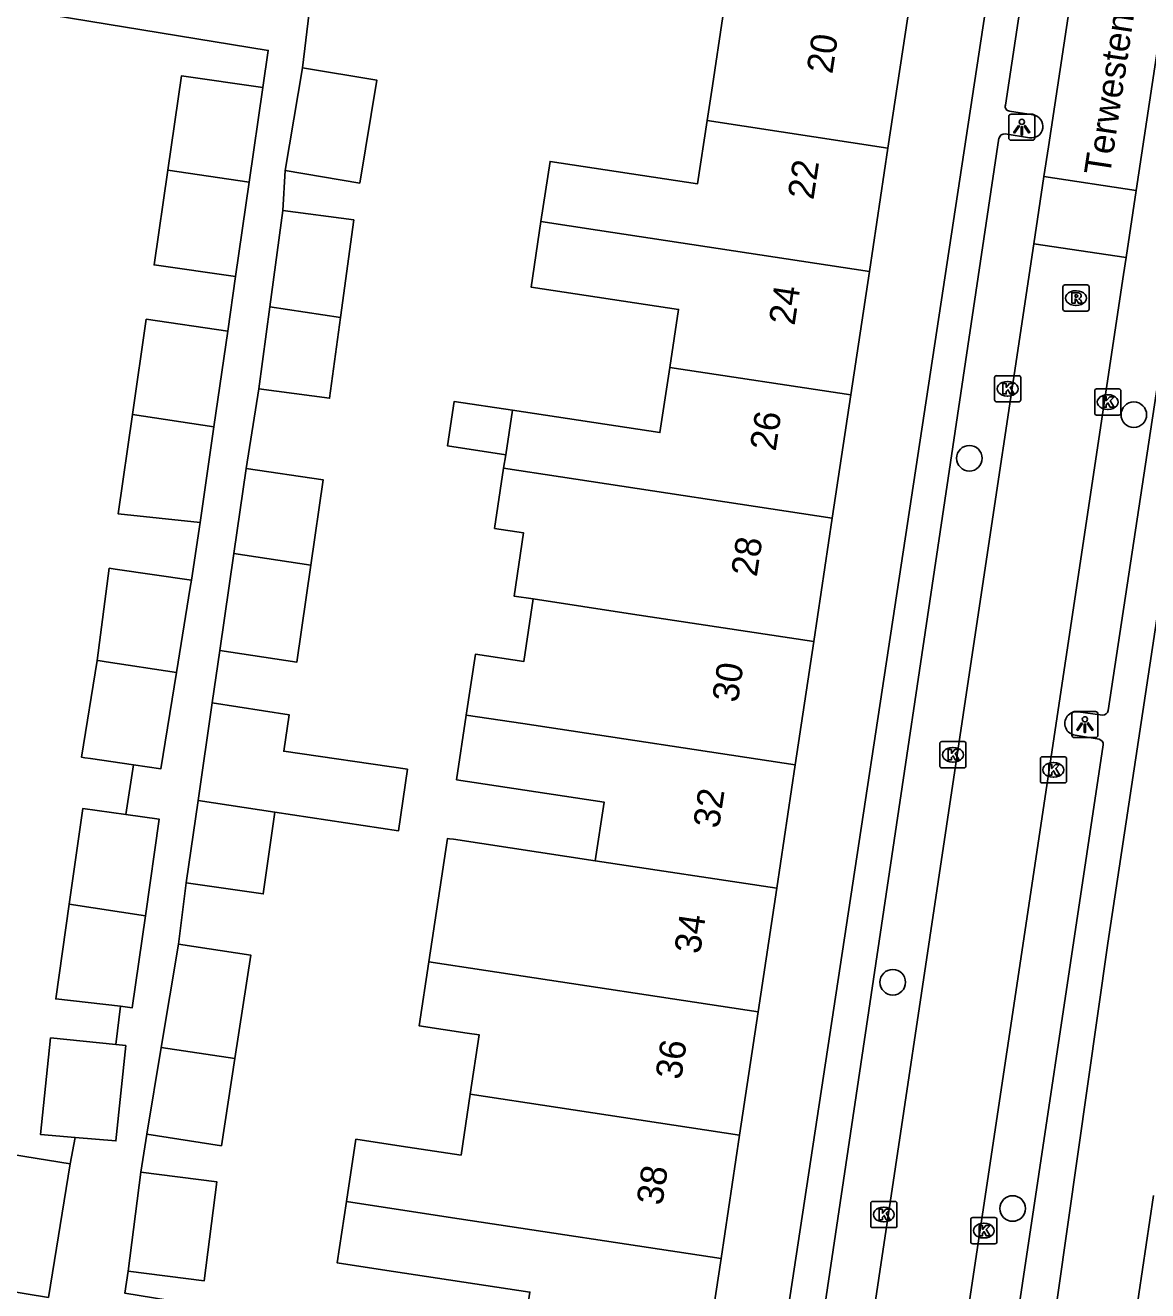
# Model space of a CAD drawing. Extents: x 162172 to 163187, y 382874 to 383684.
# Drawn here: x 162995.79 to 163038.67, y 383138.59 to 383186.93 of the extents above; entities that cross this region are included whole.
import ezdxf

# ---------------------------------------------------------------- set-up
doc = ezdxf.new("R2010")
doc.units = 0
for name, color, linetype in [('IMGEO_Boom', 7, 'Continuous'), ('IMGEO_Kolk', 7, 'Continuous'), ('IMGEO_Lichtpunt', 7, 'Continuous'), ('IMGEO_Openbare_ruimte_label', 7, 'Continuous'), ('IMGEO_Pand', 7, 'Continuous'), ('IMGEO_Pand_nummerreeks', 7, 'Continuous'), ('IMGEO_Rijbaan_lokaal_open', 7, 'Continuous'), ('IMGEO_Rioolput', 7, 'Continuous'), ('IMGEO_Voetpad_open', 7, 'Continuous')]:
    doc.layers.add(name, color=color, linetype=linetype)

msp = doc.modelspace()

# ---------------------------------------------------------------- linework, layer by layer
at = {"layer": 'IMGEO_Boom'}
for centre in [(163038.142, 383172.055), (163031.859, 383170.392), (163028.931, 383150.372), (163033.511, 383141.727)]:
    msp.add_circle(centre, 0.489, dxfattribs=at)
at = {"layer": 'IMGEO_Kolk'}
for p, q in [((163032.821, 383172.621), (163032.821, 383173.473)), ((163032.896, 383173.547), (163033.748, 383173.547)), ((163033.822, 383173.473), (163033.822, 383172.621)), ((163033.309, 383173.327), (163033.334, 383173.327)), ((163036.647, 383172.113), (163036.647, 383172.965)), ((163036.722, 383173.039), (163037.574, 383173.039)), ((163037.648, 383172.965), (163037.648, 383172.113)), ((163033.748, 383172.547), (163032.896, 383172.547)), ((163033.332, 383172.767), (163033.307, 383172.767)), ((163037.135, 383172.819), (163037.16, 383172.819)), ((163037.574, 383172.039), (163036.722, 383172.039)), ((163037.158, 383172.259), (163037.133, 383172.259)), ((163030.727, 383158.638), (163030.727, 383159.49)), ((163030.802, 383159.564), (163031.654, 383159.564)), ((163031.215, 383159.344), (163031.24, 383159.344)), ((163031.728, 383159.49), (163031.728, 383158.638)), ((163034.57, 383158.06), (163034.57, 383158.912)), ((163034.645, 383158.986), (163035.497, 383158.986)), ((163035.571, 383158.912), (163035.571, 383158.06)), ((163031.654, 383158.564), (163030.802, 383158.564)), ((163031.238, 383158.784), (163031.213, 383158.784)), ((163035.058, 383158.766), (163035.083, 383158.766)), ((163035.497, 383157.986), (163034.645, 383157.986)), ((163035.081, 383158.206), (163035.056, 383158.206)), ((163028.164, 383141.997), (163029.016, 383141.997)), ((163028.089, 383141.071), (163028.089, 383141.923)), ((163028.577, 383141.777), (163028.602, 383141.777)), ((163029.09, 383141.923), (163029.09, 383141.071)), ((163029.016, 383140.997), (163028.164, 383140.997)), ((163028.6, 383141.217), (163028.575, 383141.217)), ((163031.91, 383140.456), (163031.91, 383141.308)), ((163031.985, 383141.382), (163032.837, 383141.382)), ((163032.398, 383141.162), (163032.423, 383141.162)), ((163032.911, 383141.308), (163032.911, 383140.456)), ((163032.421, 383140.602), (163032.396, 383140.602)), ((163032.837, 383140.382), (163031.985, 383140.382))]:
    msp.add_line(p, q, dxfattribs=at)
for points in [[(163032.821, 383172.621), (163032.821, 383173.473)], [(163032.896, 383173.547), (163033.748, 383173.547)], [(163033.822, 383173.473), (163033.822, 383172.621)], [(163033.142, 383173.247), (163033.265, 383173.247), (163033.265, 383173.096), (163033.395, 383173.247), (163033.559, 383173.247), (163033.413, 383173.096), (163033.566, 383172.847), (163033.414, 383172.847), (163033.329, 383173.011), (163033.265, 383172.944), (163033.265, 383172.847), (163033.142, 383172.847), (163033.142, 383173.247)], [(163036.647, 383172.113), (163036.647, 383172.965)], [(163036.722, 383173.039), (163037.574, 383173.039)], [(163037.648, 383172.965), (163037.648, 383172.113)], [(163033.748, 383172.547), (163032.896, 383172.547)], [(163036.968, 383172.739), (163037.091, 383172.739), (163037.091, 383172.588), (163037.221, 383172.739), (163037.385, 383172.739), (163037.239, 383172.588), (163037.392, 383172.339), (163037.24, 383172.339), (163037.155, 383172.503), (163037.091, 383172.436), (163037.091, 383172.339), (163036.968, 383172.339), (163036.968, 383172.739)], [(163037.574, 383172.039), (163036.722, 383172.039)], [(163030.727, 383158.638), (163030.727, 383159.49)], [(163030.802, 383159.564), (163031.654, 383159.564)], [(163031.728, 383159.49), (163031.728, 383158.638)], [(163031.048, 383159.264), (163031.171, 383159.264), (163031.171, 383159.113), (163031.301, 383159.264), (163031.465, 383159.264), (163031.319, 383159.113), (163031.472, 383158.864), (163031.32, 383158.864), (163031.235, 383159.028), (163031.171, 383158.961), (163031.171, 383158.864), (163031.048, 383158.864), (163031.048, 383159.264)], [(163034.57, 383158.06), (163034.57, 383158.912)], [(163034.645, 383158.986), (163035.497, 383158.986)], [(163035.571, 383158.912), (163035.571, 383158.06)], [(163031.654, 383158.564), (163030.802, 383158.564)], [(163034.891, 383158.686), (163035.014, 383158.686), (163035.014, 383158.535), (163035.144, 383158.686), (163035.308, 383158.686), (163035.162, 383158.535), (163035.315, 383158.286), (163035.163, 383158.286), (163035.078, 383158.45), (163035.014, 383158.383), (163035.014, 383158.286), (163034.891, 383158.286), (163034.891, 383158.686)], [(163035.497, 383157.986), (163034.645, 383157.986)], [(163028.164, 383141.997), (163029.016, 383141.997)], [(163028.089, 383141.071), (163028.089, 383141.923)], [(163028.41, 383141.697), (163028.533, 383141.697), (163028.533, 383141.546), (163028.663, 383141.697), (163028.827, 383141.697), (163028.681, 383141.546), (163028.834, 383141.297), (163028.682, 383141.297), (163028.597, 383141.461), (163028.533, 383141.394), (163028.533, 383141.297), (163028.41, 383141.297), (163028.41, 383141.697)], [(163029.09, 383141.923), (163029.09, 383141.071)], [(163029.016, 383140.997), (163028.164, 383140.997)], [(163031.91, 383140.456), (163031.91, 383141.308)], [(163031.985, 383141.382), (163032.837, 383141.382)], [(163032.231, 383141.082), (163032.354, 383141.082), (163032.354, 383140.931), (163032.484, 383141.082), (163032.648, 383141.082), (163032.502, 383140.931), (163032.655, 383140.682), (163032.503, 383140.682), (163032.418, 383140.846), (163032.354, 383140.779), (163032.354, 383140.682), (163032.231, 383140.682), (163032.231, 383141.082)], [(163032.911, 383141.308), (163032.911, 383140.456)], [(163032.837, 383140.382), (163031.985, 383140.382)]]:
    msp.add_lwpolyline(points, dxfattribs=at)
for centre, start, end in [((163032.898, 383173.471), 91.552, 178.448), ((163032.898, 383173.471), 91.552, 178.448), ((163033.746, 383173.471), 1.552, 88.448), ((163033.746, 383173.471), 1.552, 88.448), ((163036.724, 383172.963), 91.552, 178.448), ((163036.724, 383172.963), 91.552, 178.448), ((163037.572, 383172.963), 1.552, 88.448), ((163037.572, 383172.963), 1.552, 88.448), ((163032.898, 383172.623), 181.552, 268.448), ((163032.898, 383172.623), 181.552, 268.448), ((163033.746, 383172.623), 271.552, 358.448), ((163033.746, 383172.623), 271.552, 358.448), ((163036.724, 383172.115), 181.552, 268.448), ((163036.724, 383172.115), 181.552, 268.448), ((163037.572, 383172.115), 271.552, 358.448), ((163037.572, 383172.115), 271.552, 358.448), ((163030.804, 383159.488), 91.552, 178.448), ((163030.804, 383159.488), 91.552, 178.448), ((163031.652, 383159.488), 1.552, 88.448), ((163031.652, 383159.488), 1.552, 88.448), ((163034.647, 383158.91), 91.552, 178.448), ((163034.647, 383158.91), 91.552, 178.448), ((163035.495, 383158.91), 1.552, 88.448), ((163035.495, 383158.91), 1.552, 88.448), ((163030.804, 383158.64), 181.552, 268.448), ((163030.804, 383158.64), 181.552, 268.448), ((163031.652, 383158.64), 271.552, 358.448), ((163031.652, 383158.64), 271.552, 358.448), ((163034.647, 383158.062), 181.552, 268.448), ((163034.647, 383158.062), 181.552, 268.448), ((163035.495, 383158.062), 271.552, 358.448), ((163035.495, 383158.062), 271.552, 358.448), ((163028.166, 383141.921), 91.552, 178.448), ((163028.166, 383141.921), 91.552, 178.448), ((163029.014, 383141.921), 1.552, 88.448), ((163029.014, 383141.921), 1.552, 88.448), ((163028.166, 383141.073), 181.552, 268.448), ((163028.166, 383141.073), 181.552, 268.448), ((163029.014, 383141.073), 271.552, 358.448), ((163029.014, 383141.073), 271.552, 358.448), ((163031.987, 383141.306), 91.552, 178.448), ((163031.987, 383141.306), 91.552, 178.448), ((163032.835, 383141.306), 1.552, 88.448), ((163032.835, 383141.306), 1.552, 88.448), ((163031.987, 383140.458), 181.552, 268.448), ((163031.987, 383140.458), 181.552, 268.448), ((163032.835, 383140.458), 271.552, 358.448), ((163032.835, 383140.458), 271.552, 358.448)]:
    msp.add_arc(centre, 0.0765, start, end, dxfattribs=at)
for centre, major_axis, ratio, start_param, end_param in [((163033.308, 383173.047), (-0.387, 0.002), 0.722429, 4.712389, 7.853982), ((163033.333, 383173.047), (-0.39, 0.002), 0.717154, 1.570796, 4.712389), ((163037.134, 383172.539), (-0.387, 0.002), 0.722429, 4.712389, 7.853982), ((163037.159, 383172.539), (-0.39, 0.002), 0.717154, 1.570796, 4.712389), ((163031.214, 383159.064), (-0.387, 0.002), 0.722429, 4.712389, 7.853982), ((163031.239, 383159.064), (-0.39, 0.002), 0.717154, 1.570796, 4.712389), ((163035.057, 383158.486), (-0.387, 0.002), 0.722429, 4.712389, 7.853982), ((163035.082, 383158.486), (-0.39, 0.002), 0.717154, 1.570796, 4.712389), ((163028.576, 383141.497), (-0.387, 0.002), 0.722429, 4.712389, 7.853982), ((163028.601, 383141.497), (-0.39, 0.002), 0.717154, 1.570796, 4.712389), ((163032.397, 383140.882), (-0.387, 0.002), 0.722429, 4.712389, 7.853982), ((163032.422, 383140.882), (-0.39, 0.002), 0.717154, 1.570796, 4.712389)]:
    msp.add_ellipse(centre, major_axis=major_axis, ratio=ratio, start_param=start_param, end_param=end_param, dxfattribs=at)
at = {"layer": 'IMGEO_Lichtpunt'}
for p, q in [((163034.266, 383183.539), (163033.458, 383183.539)), ((163034.266, 383183.539), (163033.458, 383183.539)), ((163033.364, 383183.444), (163033.364, 383182.637)), ((163033.364, 383183.444), (163033.364, 383182.637)), ((163034.36, 383182.637), (163034.36, 383183.444)), ((163034.36, 383182.637), (163034.36, 383183.444)), ((163033.458, 383182.543), (163034.266, 383182.543)), ((163033.458, 383182.543), (163034.266, 383182.543)), ((163035.774, 383160.621), (163035.774, 383159.814)), ((163035.774, 383160.621), (163035.774, 383159.814)), ((163036.676, 383160.716), (163035.868, 383160.716)), ((163036.676, 383160.716), (163035.868, 383160.716)), ((163036.77, 383159.814), (163036.77, 383160.621)), ((163036.77, 383159.814), (163036.77, 383160.621)), ((163035.868, 383159.72), (163036.676, 383159.72)), ((163035.868, 383159.72), (163036.676, 383159.72))]:
    msp.add_line(p, q, dxfattribs=at)
for points in [[(163033.738, 383183.108), (163033.777, 383183.08), (163033.589, 383182.818), (163033.551, 383182.845), (163033.738, 383183.108)], [(163033.84, 383183.06), (163033.887, 383183.06), (163033.887, 383182.738), (163033.84, 383182.738), (163033.84, 383183.06)], [(163033.95, 383183.08), (163033.988, 383183.107), (163034.175, 383182.845), (163034.136, 383182.817), (163033.95, 383183.08)], [(163036.148, 383160.285), (163036.187, 383160.257), (163035.999, 383159.995), (163035.961, 383160.022), (163036.148, 383160.285)], [(163036.25, 383160.237), (163036.297, 383160.237), (163036.297, 383159.915), (163036.25, 383159.915), (163036.25, 383160.237)], [(163036.36, 383160.257), (163036.398, 383160.284), (163036.585, 383160.022), (163036.546, 383159.994), (163036.36, 383160.257)]]:
    msp.add_lwpolyline(points, dxfattribs=at)
for centre in [(163033.863, 383183.242), (163036.273, 383160.419)]:
    msp.add_circle(centre, 0.0994, dxfattribs=at)
for centre, start, end in [((163033.458, 383183.444), 90, 180), ((163033.458, 383183.444), 90, 180), ((163034.266, 383183.444), 0, 90), ((163034.266, 383183.444), 0, 90), ((163033.458, 383182.637), 180, 270), ((163033.458, 383182.637), 180, 270), ((163034.266, 383182.637), 270, 0), ((163034.266, 383182.637), 270, 360), ((163035.868, 383160.621), 90, 180), ((163035.868, 383160.621), 90, 180), ((163036.676, 383160.621), 0, 90), ((163036.676, 383160.621), 0, 90), ((163035.868, 383159.814), 180, 270), ((163035.868, 383159.814), 180, 270), ((163036.676, 383159.814), 270, 0), ((163036.676, 383159.814), 270, 360)]:
    msp.add_arc(centre, 0.0946, start, end, dxfattribs=at)
at = {"layer": 'IMGEO_Pand'}
for points in [[(163021.839, 383183.29), (163022.04, 383184.617), (163022.442, 383187.273), (163016.806, 383188.126), (163017.14, 383190.331)], [(163029.68, 383188.442), (163028.748, 383182.244)], [(163004.865, 383184.555), (163001.754, 383185.005), (163001.231, 383181.393)], [(163006.371, 383185.313), (163005.71, 383181.381)], [(163005.71, 383181.381), (163008.562, 383180.902), (163009.223, 383184.834), (163006.371, 383185.313)], [(163004.342, 383180.943), (163004.865, 383184.555)], [(163015.49, 383179.433), (163015.838, 383181.731), (163021.474, 383180.879), (163021.839, 383183.29)], [(163028.748, 383182.244), (163021.839, 383183.29)], [(163028.04, 383177.53), (163028.748, 383182.244)], [(163001.231, 383181.393), (163000.709, 383177.78), (163003.82, 383177.33)], [(163004.342, 383180.943), (163001.231, 383181.393)], [(163003.82, 383177.33), (163004.342, 383180.943)], [(163005.131, 383176.18), (163005.63, 383179.863)], [(163005.63, 383179.863), (163008.338, 383179.495), (163007.832, 383175.77)], [(163020.412, 383173.865), (163020.747, 383176.077), (163015.111, 383176.93), (163015.49, 383179.433)], [(163028.04, 383177.53), (163017.655, 383179.105), (163015.49, 383179.433)], [(163027.331, 383172.817), (163028.04, 383177.53)], [(163004.706, 383173.049), (163005.131, 383176.18)], [(163005.131, 383176.18), (163007.832, 383175.77)], [(163003.519, 383175.252), (163000.408, 383175.702), (162999.882, 383172.067)], [(163007.832, 383175.77), (163007.413, 383172.682), (163004.706, 383173.049)], [(163002.991, 383171.597), (163003.519, 383175.252)], [(163014.399, 383172.226), (163020.035, 383171.373), (163020.412, 383173.865)], [(163020.412, 383173.865), (163027.331, 383172.817)], [(163014.142, 383170.526), (163011.92, 383170.862), (163012.177, 383172.562), (163014.399, 383172.226)], [(163026.622, 383168.103), (163027.331, 383172.817)], [(162999.882, 383172.067), (162999.333, 383168.271), (163002.461, 383167.934)], [(163002.991, 383171.597), (162999.882, 383172.067)], [(163014.142, 383170.526), (163014.399, 383172.226)], [(163002.461, 383167.934), (163002.991, 383171.597)], [(163014.063, 383170.007), (163014.142, 383170.526)], [(163003.757, 383166.751), (163004.226, 383169.994)], [(163004.226, 383169.994), (163007.163, 383169.569), (163006.691, 383166.305)], [(163015.196, 383165.015), (163014.462, 383165.126), (163014.827, 383167.542), (163013.716, 383167.71), (163014.063, 383170.007)], [(163026.622, 383168.103), (163016.229, 383169.679), (163014.063, 383170.007)], [(163025.913, 383163.389), (163026.622, 383168.103)], [(163003.757, 383166.751), (163003.221, 383163.042)], [(163006.691, 383166.305), (163003.757, 383166.751)], [(163002.136, 383165.737), (162999.22, 383166.158), (162998.996, 383166.191), (162998.533, 383162.666)], [(163003.221, 383163.042), (163006.155, 383162.597), (163006.691, 383166.305)], [(163001.565, 383162.208), (163002.089, 383165.451), (163002.136, 383165.737)], [(163012.637, 383160.582), (163012.989, 383162.908), (163014.835, 383162.629), (163015.196, 383165.015)], [(163025.913, 383163.389), (163018.986, 383164.44), (163015.196, 383165.015)], [(163025.205, 383158.674), (163025.913, 383163.389)], [(162998.533, 383162.666), (162997.935, 383158.968), (162998.054, 383158.951), (162998.275, 383158.918), (162999.922, 383158.678)], [(163001.565, 383162.208), (162998.881, 383162.613), (162998.652, 383162.648), (162998.533, 383162.666)], [(162999.922, 383158.678), (163000.969, 383158.526), (163001.565, 383162.208)], [(163002.931, 383161.041), (163002.392, 383157.313)], [(163005.326, 383156.868), (163010.041, 383156.153), (163010.383, 383158.512), (163005.663, 383159.195), (163005.865, 383160.595), (163002.931, 383161.041)], [(163017.559, 383155.013), (163017.898, 383157.255), (163012.262, 383158.108), (163012.637, 383160.582)], [(163012.637, 383160.582), (163014.802, 383160.253), (163025.205, 383158.674)], [(163024.496, 383153.961), (163025.205, 383158.674)], [(162999.626, 383156.78), (162997.988, 383157.014), (162997.464, 383153.351)], [(163001.938, 383154.173), (163002.392, 383157.313)], [(163002.392, 383157.313), (163005.326, 383156.868)], [(163000.375, 383152.911), (163000.902, 383156.597), (162999.626, 383156.78)], [(163005.326, 383156.868), (163004.875, 383153.748), (163001.938, 383154.173)], [(163011.209, 383151.155), (163011.566, 383153.509), (163011.923, 383155.868), (163011.998, 383155.856), (163012.145, 383155.834), (163017.559, 383155.013)], [(163017.559, 383155.013), (163024.496, 383153.961)], [(163023.787, 383149.247), (163024.496, 383153.961)], [(162999.418, 383149.452), (162996.948, 383149.737), (162997.464, 383153.351)], [(162997.464, 383153.351), (163000.375, 383152.911)], [(163000.375, 383152.911), (162999.873, 383149.399), (162999.418, 383149.452)], [(163000.981, 383147.885), (163001.638, 383151.833)], [(163001.638, 383151.833), (163004.407, 383151.404), (163003.796, 383147.458)], [(163012.788, 383146.093), (163013.13, 383148.358), (163012.668, 383148.428), (163010.838, 383148.705), (163011.209, 383151.155)], [(163011.209, 383151.155), (163013.376, 383150.826), (163023.787, 383149.247)], [(163023.787, 383149.247), (163023.078, 383144.532)], [(162997.686, 383144.443), (162996.369, 383144.553), (162996.749, 383148.244), (162999.249, 383147.991)], [(162999.249, 383147.991), (162999.621, 383147.953), (162999.246, 383144.312), (162997.686, 383144.443)], [(163000.429, 383144.567), (163000.981, 383147.885)], [(163003.796, 383147.458), (163000.981, 383147.885)], [(163003.796, 383147.458), (163003.28, 383144.126), (163000.429, 383144.567)], [(163008.057, 383141.991), (163008.418, 383144.376), (163010.144, 383144.115), (163012.436, 383143.768), (163012.788, 383146.093)], [(163023.078, 383144.532), (163016.131, 383145.586), (163012.788, 383146.093)], [(163023.078, 383144.532), (163022.37, 383139.819)], [(162996.669, 383138.332), (162991.387, 383139.192), (162992.218, 383144.294), (162997.499, 383143.436)], [(162997.499, 383143.436), (162996.669, 383138.332)], [(163000.2, 383143.116), (163003.099, 383142.749), (163002.62, 383138.966), (162999.721, 383139.333)], [(162999.721, 383139.333), (163000.2, 383143.116)], [(163014.686, 383136.04), (163015.064, 383138.536), (163009.428, 383139.389), (163007.702, 383139.65), (163008.057, 383141.991)], [(163022.37, 383139.819), (163011.949, 383141.4), (163008.057, 383141.991)], [(163038.89, 383142.22), (163038.189, 383137.51)], [(163021.653, 383135.053), (163022.37, 383139.819)]]:
    msp.add_lwpolyline(points, dxfattribs=at)
at = {"layer": 'IMGEO_Rijbaan_lokaal_open'}
for points in [[(163041.878, 383228.662), (163041.863, 383228.565), (163034.878, 383182.293), (163034.707, 383181.151)], [(163045.404, 383228.141), (163038.236, 383180.621)], [(163034.707, 383181.151), (163034.322, 383178.584)], [(163038.236, 383180.621), (163034.707, 383181.151)], [(163038.236, 383180.621), (163037.85, 383178.065)], [(163034.322, 383178.584), (163031.942, 383162.715), (163027.448, 383132.692)], [(163037.85, 383178.065), (163034.322, 383178.584)], [(163030.962, 383132.202), (163031.1, 383133.102), (163037.751, 383177.408), (163037.85, 383178.065)]]:
    msp.add_lwpolyline(points, dxfattribs=at)
at = {"layer": 'IMGEO_Rioolput'}
for p, q in [((163035.434, 383176.086), (163035.434, 383176.938)), ((163035.509, 383177.012), (163036.361, 383177.012)), ((163035.922, 383176.792), (163035.947, 383176.792)), ((163036.435, 383176.938), (163036.435, 383176.086)), ((163036.361, 383176.012), (163035.509, 383176.012)), ((163035.945, 383176.232), (163035.92, 383176.232))]:
    msp.add_line(p, q, dxfattribs=at)
for points in [[(163035.434, 383176.086), (163035.434, 383176.938)], [(163035.509, 383177.012), (163036.361, 383177.012)], [(163036.435, 383176.938), (163036.435, 383176.086)], [(163036.023, 383176.71), (163035.771, 383176.712), (163035.771, 383176.312)], [(163035.771, 383176.312), (163035.895, 383176.312), (163035.895, 383176.474), (163035.906, 383176.474)], [(163035.949, 383176.631), (163035.895, 383176.631), (163035.895, 383176.55)], [(163035.895, 383176.55), (163035.947, 383176.55)], [(163035.953, 383176.445), (163036.024, 383176.312), (163036.164, 383176.312), (163036.099, 383176.438)], [(163036.361, 383176.012), (163035.509, 383176.012)]]:
    msp.add_lwpolyline(points, dxfattribs=at)
for centre, radius, start, end in [((163035.511, 383176.936), 0.0765, 91.552, 178.448), ((163035.511, 383176.936), 0.0765, 91.552, 178.448), ((163036.359, 383176.936), 0.0765, 1.552, 88.448), ((163036.359, 383176.936), 0.0765, 1.552, 88.448), ((163035.905, 383176.421), 0.0533, 26.0293, 88.6989), ((163035.931, 383176.739), 0.19, 274.7715, 282.9687), ((163035.955, 383176.535), 0.0964, 77.0061, 93.1865), ((163035.969, 383176.592), 0.0378, 276.6634, 79.6772), ((163036.022, 383176.6), 0.109, 350.3612, 89.416), ((163036.02, 383176.6), 0.112, 277.5842, 350.9817), ((163036.004, 383176.385), 0.108, 29.5134, 73.7905), ((163035.511, 383176.088), 0.0765, 181.552, 268.448), ((163035.511, 383176.088), 0.0765, 181.552, 268.448), ((163036.359, 383176.088), 0.0765, 271.552, 358.448), ((163036.359, 383176.088), 0.0765, 271.552, 358.448)]:
    msp.add_arc(centre, radius, start, end, dxfattribs=at)
for centre, major_axis, ratio, start_param, end_param in [((163035.921, 383176.512), (-0.387, 0.002), 0.722429, 4.712389, 7.853982), ((163035.946, 383176.512), (-0.39, 0.002), 0.717154, 1.570796, 4.712389)]:
    msp.add_ellipse(centre, major_axis=major_axis, ratio=ratio, start_param=start_param, end_param=end_param, dxfattribs=at)
at = {"layer": 'IMGEO_Voetpad_open'}
for points in [[(163034.477, 383133.054), (163037.149, 383151.861), (163051.971, 383250), (163052.367, 383252.624), (163054.379, 383252.317)], [(163040.487, 383231.96), (163033.234, 383183.88)], [(163039.037, 383230.674), (163024.437, 383134.63)], [(163006.755, 383188.488), (163006.371, 383185.313)], [(162990.641, 383188.334), (163005.07, 383185.974), (163004.865, 383184.555)], [(163033.398, 383183.653), (163034.3, 383183.509)], [(163032.99, 383182.617), (163026.343, 383138.102)], [(163034.151, 383182.635), (163033.227, 383182.781)], [(163005.71, 383181.381), (163005.63, 383179.863)], [(163003.82, 383177.33), (163003.519, 383175.252)], [(163037.165, 383160.75), (163039.44, 383175.791)], [(163004.706, 383173.049), (163004.226, 383169.994)], [(163002.461, 383167.934), (163002.136, 383165.737)], [(163003.221, 383163.042), (163002.931, 383161.041)], [(163036.019, 383160.701), (163036.939, 383160.579)], [(163033.26, 383134.711), (163036.974, 383159.441)], [(163036.814, 383159.654), (163035.902, 383159.816)], [(162999.922, 383158.678), (162999.626, 383156.78)], [(163001.938, 383154.173), (163001.638, 383151.833)], [(162999.418, 383149.452), (162999.249, 383147.991)], [(162997.686, 383144.443), (162997.499, 383143.436)], [(163000.429, 383144.567), (163000.2, 383143.116)], [(162999.721, 383139.333), (162999.585, 383138.494), (163014.686, 383136.04)]]:
    msp.add_lwpolyline(points, dxfattribs=at)
for centre, radius, start, end in [((163033.405, 383183.831), 0.178, 163.8803, 267.8134), ((163034.224, 383183.072), 0.443, 260.5815, 80.0689), ((163033.199, 383182.569), 0.214, 82.3818, 166.9834), ((163035.95, 383160.26), 0.446, 81.0858, 263.8521), ((163036.957, 383160.79), 0.212, 265.1904, 349.0346), ((163036.774, 383159.458), 0.2, 355.2068, 78.6191)]:
    msp.add_arc(centre, radius, start, end, dxfattribs=at)

# ---------------------------------------------------------------- texts
at = {"layer": 'IMGEO_Openbare_ruimte_label'}
msp.add_text('Terwestenstraat', height=1, rotation=81.4324, dxfattribs=at).set_placement((163037.225, 383181.156))
at = {"layer": 'IMGEO_Pand_nummerreeks'}
for s, rotation, p in [('20', 81.4495, (163026.622, 383185.049)), ('22', 81.4495, (163025.899, 383180.239)), ('24', 81.4495, (163025.177, 383175.439)), ('26', 81.4517, (163024.455, 383170.637)), ('28', 81.4495, (163023.734, 383165.835)), ('30', 81.4495, (163023.011, 383161.032)), ('32', 81.4495, (163022.288, 383156.222)), ('34', 81.4517, (163021.566, 383151.423)), ('36', 81.4517, (163020.844, 383146.62)), ('38', 81.4517, (163020.123, 383141.819))]:
    msp.add_text(s, height=1, rotation=rotation, dxfattribs=at).set_placement(p)

doc.saveas('drawing.dxf')
